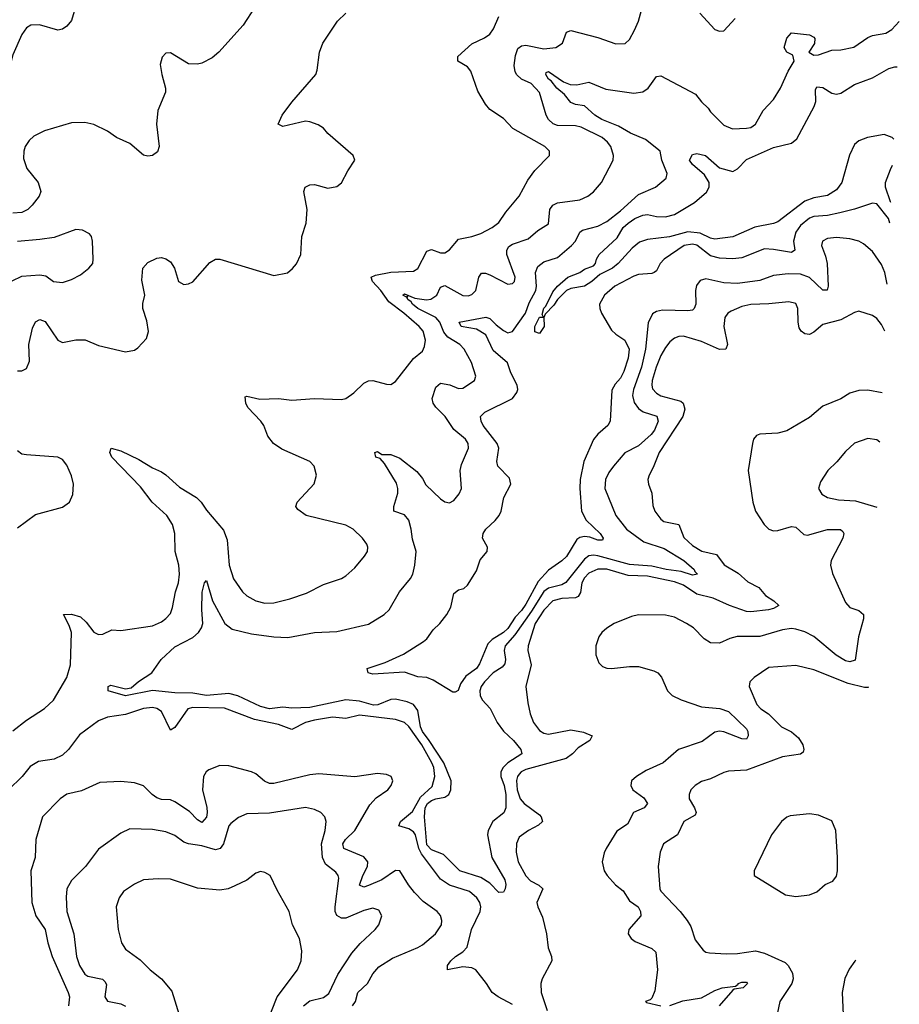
# Model space of a CAD drawing. Header units: inches. Extents: x 1694797 to 1849917, y 907313 to 1017959.
# Tile 602 of 656: x 1840200 to 1844110, y 924237 to 928614. Entities that reach past the tile are written whole.
import ezdxf

# ---------------------------------------------------------------- set-up
doc = ezdxf.new("R2010")
doc.units = ezdxf.units.IN
doc.header["$MEASUREMENT"] = 0
doc.layers.add('B8942', color=7, linetype='Continuous')

msp = doc.modelspace()

# ---------------------------------------------------------------- linework, layer by layer
at = {"layer": 'B8942', "color": 5}
for points, elevation in [([(1840442, 928650), (1840430, 928610), (1840410, 928585.8), (1840390, 928572.7), (1840370, 928567.9), (1840288.1, 928591.9), (1840250, 928589.8), (1840230, 928577.7), (1840210, 928548.4), (1840170, 928458), (1840146.7, 928370), (1840152.6, 928330), (1840147.8, 928310), (1840118.4, 928230), (1840090, 928190.7), (1840070, 928194.3), (1840059, 928250), (1840016.9, 928310), (1840015.1, 928330), (1840021.5, 928370), (1840050, 928498.7), (1840062, 928590), (1840032.8, 928670)], 680), ([(1841244.6, 928670), (1841193, 928590), (1841084.8, 928470), (1841055.2, 928444.8), (1841010, 928421.4), (1840990, 928416.2), (1840950, 928418.5), (1840870, 928466.9), (1840850, 928465.1), (1840833.1, 928446.9), (1840825.1, 928414.9), (1840831.6, 928370), (1840848.8, 928310), (1840848.7, 928291.3), (1840813.7, 928210), (1840808.2, 928150), (1840820.4, 928050), (1840813.2, 928026.8), (1840790.1, 928009.9), (1840770, 928006.8), (1840750, 928012.6), (1840690, 928063.2), (1840631, 928091), (1840590, 928119.1), (1840530, 928148.7), (1840490, 928157.4), (1840430, 928155.4), (1840310, 928119.9), (1840263.4, 928096.6), (1840242.4, 928077.6), (1840224.2, 928050), (1840217.9, 928030), (1840217.2, 927997.2), (1840232.4, 927952.4), (1840282.7, 927890), (1840293.5, 927850), (1840287.2, 927830), (1840255.4, 927790), (1840235.6, 927770), (1840210, 927757.3), (1840170, 927753.5)], 720), ([(1844055.6, 927439.1), (1844045.8, 927490), (1844030, 927526), (1843990, 927584.2), (1843950, 927618.2), (1843930, 927628.9), (1843890, 927640.2), (1843830, 927645.6), (1843790, 927641.5), (1843769.1, 927630), (1843764.6, 927610), (1843782.3, 927562.3), (1843788.7, 927530), (1843794, 927430), (1843788.5, 927411.5), (1843770, 927411.1), (1843710, 927467.7), (1843670, 927483.2), (1843616.2, 927483.8), (1843550, 927477.5), (1843490, 927454.9), (1843390, 927441.9), (1843330, 927444.5), (1843250, 927462.5), (1843224.8, 927455.2), (1843207.9, 927432.1), (1843203.7, 927410), (1843206, 927350), (1843198.3, 927330), (1843190, 927323.1), (1843170, 927319.8), (1843057.6, 927322.4), (1843030, 927317.1), (1843013, 927307), (1842993.6, 927266.4), (1842981.4, 927150), (1842964.4, 927070), (1842927.9, 926970), (1842923.7, 926943.7), (1842931.8, 926911.8), (1842950, 926885.3), (1842971.2, 926871.2), (1843032.2, 926852.2), (1843038, 926830), (1843021.3, 926790), (1843006.8, 926770), (1842950, 926719.6), (1842890, 926689), (1842839.4, 926630), (1842818.8, 926601.2), (1842804.2, 926570), (1842801.4, 926530), (1842850.2, 926410), (1842897.6, 926350), (1842973.5, 926293.5), (1843064.1, 926264.1), (1843152.1, 926210), (1843197.5, 926170), (1843200.6, 926160.6), (1843212.4, 926150), (1843190, 926145.3), (1843140.5, 926160.5), (1843073, 926170), (1843010, 926184.9), (1842910, 926191.6), (1842770, 926230.2), (1842750, 926233.5), (1842730, 926230.7), (1842710, 926215.7), (1842628.2, 926111.8), (1842610, 926101.8), (1842550, 926087), (1842530, 926072.6), (1842475.2, 925984.8), (1842400.3, 925879.7), (1842358.4, 925830), (1842353.8, 925810), (1842359.7, 925770), (1842355.9, 925750), (1842344.5, 925735.5), (1842305, 925710), (1842266, 925670), (1842251.3, 925650), (1842245.8, 925630), (1842247.2, 925610), (1842255.2, 925590), (1842291.8, 925551.8), (1842322.4, 925490), (1842350, 925451.5), (1842395.5, 925410), (1842428.2, 925370), (1842431.3, 925350), (1842369.8, 925310.2), (1842349.6, 925290.4), (1842337.9, 925270), (1842338.4, 925250), (1842353.4, 925210), (1842361.1, 925170), (1842361.2, 925110), (1842352, 925088), (1842302.9, 925050), (1842282.6, 925010), (1842279.4, 924990), (1842298.3, 924890), (1842356.6, 924790), (1842360.9, 924770), (1842357.8, 924750), (1842350, 924736.3), (1842330, 924734.7), (1842290, 924775.5), (1842250, 924800.3), (1842156.9, 924830), (1842083.4, 924903.4), (1842030, 924923.4), (1842010, 924945.8), (1841999.7, 925070), (1842002.2, 925110), (1842012.8, 925130), (1842030, 925142.5), (1842050, 925150.9), (1842090, 925158), (1842106.9, 925170), (1842116.5, 925190), (1842117.9, 925230), (1842085, 925310), (1842020.7, 925410), (1841989.7, 925450), (1841981.5, 925470), (1841970, 925543.1), (1841950, 925570.4), (1841922.1, 925582.1), (1841870, 925593.2), (1841850, 925591.8), (1841791.5, 925568.5), (1841772.4, 925567.6), (1841710, 925585.2), (1841650, 925591.3), (1841490, 925555.8), (1841410, 925553.5), (1841370, 925558.1), (1841310, 925550.8), (1841270, 925561.4), (1841170, 925607.9), (1841130, 925619.3), (1841029.9, 925609.9), (1840970, 925620.8), (1840890, 925622.3), (1840790, 925632.2), (1840670, 925609), (1840593.2, 925630), (1840593.2, 925650), (1840604.6, 925655.4), (1840670, 925639.5), (1840695.7, 925644.3), (1840727.7, 925672.3), (1840787, 925710), (1840828.2, 925770), (1840890, 925826.7), (1840970, 925868), (1840994.4, 925890), (1841008.8, 925910), (1841013.3, 925930), (1841009.2, 925990), (1841011.2, 926068.8), (1841020.7, 926110), (1841030, 926120.5), (1841057, 926030), (1841112, 925930), (1841144.6, 925904.6), (1841230, 925883.6), (1841330.1, 925870.1), (1841392.4, 925867.6), (1841510, 925890.1), (1841610, 925893.9), (1841750, 925927.4), (1841819.3, 925970), (1841842, 925990), (1841888, 926070), (1841937.2, 926130), (1841947.4, 926150), (1841956.8, 926190), (1841962, 926250), (1841945.6, 926305.6), (1841940.5, 926350), (1841929.8, 926390), (1841910, 926413.5), (1841863, 926430), (1841863.7, 926450), (1841881.1, 926510), (1841881.2, 926530), (1841874.5, 926554.5), (1841820.8, 926640.8), (1841802.9, 926662.9), (1841783.7, 926670), (1841779, 926690), (1841790, 926694), (1841810, 926680.7), (1841850, 926681.1), (1841890, 926664.4), (1841965.5, 926605.5), (1841990, 926574.9), (1842005.9, 926545.9), (1842070, 926484.2), (1842090, 926471.5), (1842110, 926466), (1842130, 926476.4), (1842153.4, 926506.6), (1842163.1, 926530), (1842158.4, 926610), (1842163.7, 926636.3), (1842194.3, 926710), (1842193.3, 926730), (1842181.6, 926750), (1842130, 926792.6), (1842091.3, 926850), (1842050, 926892.1), (1842037.9, 926910), (1842033.6, 926930), (1842050, 926980.3), (1842070, 926999), (1842111.4, 926991.4), (1842150, 926974.4), (1842170, 926976.5), (1842222, 927010), (1842227.8, 927030), (1842208.8, 927090), (1842175.7, 927150), (1842155.8, 927170), (1842103.2, 927203.2), (1842085.8, 927225.8), (1842067, 927270), (1842050.4, 927290), (1841969.9, 927330), (1841946, 927350), (1841940.6, 927360.6), (1841925.5, 927370), (1841921.7, 927378.3), (1841924.7, 927384.7), (1841918.7, 927381.3), (1841903.1, 927390), (1841910, 927396), (1841956.7, 927376.7), (1842008.4, 927368.4), (1842028.2, 927371.8), (1842054.1, 927390), (1842070, 927425.8), (1842090, 927432.1), (1842170, 927388.8), (1842193.6, 927386.4), (1842210, 927392.3), (1842227.7, 927410), (1842240.3, 927470), (1842252.9, 927487.1), (1842270, 927487.7), (1842290, 927480.1), (1842370, 927437.8), (1842390, 927441.7), (1842398.9, 927450), (1842402.8, 927470), (1842365.9, 927570), (1842365.7, 927590), (1842374.6, 927605.4), (1842390, 927615.7), (1842459.6, 927640.4), (1842503.4, 927676.6), (1842550, 927706), (1842556.8, 927770), (1842570, 927790.2), (1842590, 927800.2), (1842690, 927813.6), (1842725.1, 927830), (1842750, 927848.9), (1842785.4, 927890), (1842837.4, 927990), (1842839.7, 928010), (1842827.1, 928050), (1842813.3, 928070), (1842788.9, 928090), (1842696.2, 928136.2), (1842670, 928141.9), (1842590, 928144.3), (1842570.8, 928150.8), (1842550.6, 928170), (1842539.5, 928190), (1842509.8, 928290), (1842473.8, 928330), (1842430, 928349.9), (1842410, 928368.7), (1842402.8, 928382.8), (1842397.5, 928410), (1842404.5, 928455.5), (1842414.3, 928485.7), (1842430, 928498.6), (1842450, 928500.3), (1842530, 928485.3), (1842582.9, 928490), (1842612.9, 928510), (1842630, 928559.3), (1842650, 928566.5), (1842770, 928535.2), (1842850, 928507.1), (1842891.9, 928508.1), (1842910, 928525.5), (1842932.2, 928567.8), (1842950, 928608.2), (1842967.8, 928672.2)], 660), ([(1840170, 925453), (1840230, 925500.1), (1840310, 925552.7), (1840350.2, 925589.8), (1840409.6, 925690), (1840425.7, 925745.7), (1840429.9, 925890), (1840420.4, 925920.4), (1840394, 925970), (1840430, 925972.1), (1840470, 925959.3), (1840495.4, 925935.4), (1840530, 925891.3), (1840550, 925881.3), (1840570, 925882.6), (1840610, 925901.1), (1840650, 925899.5), (1840790, 925920.3), (1840830, 925937.8), (1840850, 925951.8), (1840870, 925974.9), (1840879.4, 926000.6), (1840892.1, 926070), (1840906.1, 926110), (1840910.9, 926150), (1840907.3, 926190), (1840890.5, 926250), (1840889.9, 926330), (1840879.9, 926370), (1840853.4, 926410), (1840789.2, 926469.2), (1840737, 926537), (1840609.2, 926670), (1840600.7, 926690), (1840606.6, 926710), (1840650, 926697.3), (1840730, 926658.9), (1840790, 926621.5), (1840830, 926604.7), (1840850, 926591.5), (1840910, 926536), (1840985.8, 926490), (1841007, 926470), (1841030, 926433.6), (1841105.5, 926345.5), (1841121.5, 926301.5), (1841131, 926190), (1841150, 926128.8), (1841190, 926070.3), (1841210, 926052.8), (1841250, 926030.3), (1841290, 926020.2), (1841330, 926021.3), (1841400.9, 926039.1), (1841474.9, 926065.1), (1841550, 926102.6), (1841630, 926130.3), (1841650, 926142.3), (1841690, 926178), (1841733.3, 926230), (1841746, 926250), (1841747.8, 926270), (1841742.8, 926282.8), (1841723, 926310), (1841682.9, 926350), (1841650, 926367.1), (1841474, 926410), (1841436.1, 926436.1), (1841427, 926450), (1841434, 926470), (1841508.5, 926551.5), (1841518.7, 926590), (1841508.2, 926630), (1841489.7, 926650), (1841364.6, 926704.6), (1841328.3, 926730), (1841303.3, 926763.3), (1841285.6, 926810), (1841271.8, 926830), (1841213.5, 926890), (1841204.5, 926910), (1841202.5, 926937.5), (1841210, 926941.3), (1841267.5, 926927.5), (1841350, 926930.2), (1841410, 926923.2), (1841510.2, 926930.2), (1841630, 926925.3), (1841649, 926930), (1841685.3, 926954.7), (1841730, 926998.7), (1841750, 927008.9), (1841770, 927010.3), (1841830, 926993.4), (1841850, 926992.2), (1841870, 927006.4), (1841950, 927107.4), (1841990, 927140.4), (1841999.3, 927160.7), (1842003.2, 927190), (1841993.1, 927230), (1841976.2, 927250), (1841907, 927310), (1841840.5, 927360.5), (1841805.3, 927410), (1841768, 927450), (1841761.8, 927470), (1841781.5, 927478.5), (1841850, 927491.7), (1841950, 927495.8), (1841970, 927508.8), (1842010, 927585.2), (1842030, 927592.1), (1842070, 927577.1), (1842090, 927577.2), (1842110, 927591.4), (1842150, 927637.8), (1842210, 927650.2), (1842250, 927663.8), (1842300.4, 927690), (1842330, 927713.1), (1842361.2, 927758.8), (1842420.7, 927830), (1842459.1, 927900.9), (1842490, 927944.2), (1842554.5, 928010), (1842555.1, 928030), (1842534.5, 928050), (1842392.6, 928130), (1842350, 928175.1), (1842290, 928215.6), (1842270, 928239.1), (1842236.2, 928296.2), (1842205, 928385), (1842190, 928404.3), (1842147.6, 928430), (1842147.8, 928450), (1842210, 928507), (1842266.3, 928533.7), (1842289.9, 928550.1), (1842306.1, 928573.9), (1842330, 928628.7)], 680), ([(1840190, 927053.2), (1840210, 927052.6), (1840230, 927063.8), (1840243.2, 927096.8), (1840241.1, 927170), (1840257, 927243), (1840269.6, 927270.4), (1840290, 927281.7), (1840312.5, 927272.5), (1840370, 927188.9), (1840390, 927179.6), (1840450, 927191), (1840491.1, 927191.1), (1840550, 927165.7), (1840670, 927137.4), (1840710, 927145.3), (1840725.2, 927154.8), (1840763.1, 927196.9), (1840771.8, 927228.2), (1840764.7, 927275.3), (1840747.5, 927330), (1840747.1, 927352.9), (1840755.7, 927390), (1840743.3, 927456.7), (1840747.1, 927510), (1840770, 927535.2), (1840810, 927554.7), (1840830, 927556.5), (1840850, 927551.7), (1840870, 927538.4), (1840887.4, 927510), (1840905.7, 927450), (1840930, 927437.4), (1840950, 927439.6), (1840970, 927449.1), (1841044.8, 927535.2), (1841070, 927550.3), (1841090, 927550.3), (1841330, 927477), (1841390, 927488.9), (1841412.5, 927507.5), (1841430, 927528.4), (1841448.9, 927570), (1841454, 927650), (1841473.8, 927710), (1841478.4, 927770), (1841463.6, 927850), (1841469.5, 927870), (1841490, 927880.5), (1841510, 927881.6), (1841570, 927864.9), (1841610, 927872.7), (1841631, 927889), (1841658, 927942), (1841689.3, 927990), (1841682.7, 928010), (1841570, 928107.6), (1841550, 928131.8), (1841527.4, 928147.4), (1841490, 928160.5), (1841470, 928162.4), (1841370, 928139.3), (1841349.3, 928150), (1841367.3, 928190), (1841410, 928248), (1841516, 928370), (1841522.7, 928390), (1841532.7, 928470), (1841547.3, 928510), (1841612.4, 928607.6), (1841650, 928642.8)], 720), ([(1843222.5, 928642.5), (1843290, 928570.6), (1843310, 928563), (1843330, 928564.9), (1843380.1, 928619.9)], 660), ([(1844068.1, 927709.3), (1844061.9, 927730), (1844010, 927795.8), (1843990, 927798.2), (1843910, 927771.3), (1843844.8, 927755.2), (1843790, 927744.4), (1843730, 927739.7), (1843710, 927732.3), (1843670, 927699.9), (1843649.2, 927670), (1843639.6, 927630), (1843645.8, 927590), (1843630, 927578.6), (1843550, 927593.1), (1843510, 927595), (1843410, 927554.9), (1843370, 927550.5), (1843310, 927553.7), (1843270, 927563.7), (1843210, 927611.4), (1843190, 927617), (1843152.8, 927610), (1843064.4, 927550), (1843046.2, 927530), (1843030, 927498), (1843020.4, 927490), (1843010, 927485.5), (1842950, 927480.9), (1842930, 927474.2), (1842845, 927430), (1842798.7, 927390), (1842777.5, 927350), (1842778.2, 927330), (1842785.4, 927310), (1842830, 927234), (1842850, 927215.6), (1842890, 927190.2), (1842909.4, 927149.4), (1842905.3, 927110), (1842885.3, 927050), (1842870, 927020.3), (1842846.5, 926993.5), (1842832.3, 926967.7), (1842824.4, 926830), (1842814.9, 926810), (1842770, 926771.7), (1842750, 926747.4), (1842707.5, 926650), (1842690.6, 926570), (1842689.5, 926530), (1842697.3, 926430), (1842718.3, 926390), (1842779.7, 926330), (1842792.8, 926310), (1842790, 926300.9), (1842770, 926300.7), (1842734.4, 926314.4), (1842710, 926317.1), (1842690, 926312.2), (1842677, 926303), (1842630, 926227.5), (1842610, 926208.4), (1842550, 926167.2), (1842503.9, 926116.1), (1842450, 926015.5), (1842430, 925987.3), (1842401.6, 925958.4), (1842370, 925908), (1842350, 925889.9), (1842300.5, 925859.5), (1842280.8, 925839.2), (1842243.5, 925750), (1842230.8, 925730), (1842183.5, 925696.5), (1842158.8, 925661.2), (1842148.5, 925631.5), (1842135.5, 925624.5), (1842124.8, 925624.8), (1842038, 925678), (1842010, 925689.2), (1841970, 925693.2), (1841910, 925714), (1841770, 925705.4), (1841749.2, 925710), (1841744, 925730), (1841823.9, 925756.1), (1841906.3, 925793.7), (1841995.6, 925850), (1842010, 925862), (1842038, 925902), (1842067.3, 925930), (1842099.3, 925970), (1842116.9, 926003.1), (1842130, 926062.8), (1842150, 926079.1), (1842174.3, 926085.7), (1842190, 926100.7), (1842230, 926164.4), (1842246.5, 926213.5), (1842277.2, 926250), (1842278.8, 926270), (1842257.5, 926310), (1842259.5, 926330), (1842271.2, 926350), (1842312.8, 926387.2), (1842331.1, 926410), (1842340.8, 926430), (1842352, 926490), (1842383.6, 926550), (1842376.6, 926576.6), (1842326, 926630), (1842320.8, 926650), (1842329.4, 926710), (1842322.9, 926730), (1842259.9, 926810), (1842250.9, 926830), (1842248.1, 926850), (1842267.1, 926870), (1842390, 926930.7), (1842410, 926956.3), (1842414.1, 926970), (1842410.7, 926990), (1842383.6, 927043.6), (1842368.1, 927088.1), (1842303.9, 927143.9), (1842272.6, 927212.6), (1842230, 927238.2), (1842161.6, 927250), (1842152.7, 927270), (1842272.1, 927292.1), (1842290, 927286), (1842317.6, 927257.6), (1842350, 927233.1), (1842370, 927222.8), (1842390, 927227.7), (1842448, 927310), (1842465.1, 927354.9), (1842493.8, 927410), (1842497.8, 927430), (1842492, 927490), (1842502.5, 927517.5), (1842530, 927537.9), (1842590, 927556.8), (1842652.7, 927610), (1842669.9, 927630), (1842690, 927669.2), (1842701.9, 927678.1), (1842770, 927695.7), (1842810, 927717.4), (1842870, 927764.3), (1842950, 927837.4), (1843026.6, 927870), (1843074, 927910), (1843078.4, 927930), (1843053.5, 927990), (1843047.4, 928030), (1842981, 928081), (1842915, 928110), (1842860.9, 928140.9), (1842787.7, 928170), (1842757, 928190), (1842710, 928230.7), (1842670, 928236.8), (1842650, 928245.8), (1842621.3, 928281.3), (1842587.5, 928310), (1842562.5, 928342.5), (1842551, 928350), (1842538.5, 928370), (1842540.1, 928379.9), (1842550, 928384.2), (1842617.7, 928337.7), (1842646.3, 928326.3), (1842675.9, 928324.1), (1842730, 928335.8), (1842806, 928306), (1842930, 928287.6), (1842970, 928293.2), (1842993.5, 928310), (1843030, 928362.3), (1843050, 928364.9), (1843203.7, 928283.7), (1843230, 928249.1), (1843260.6, 928220.6), (1843270, 928204), (1843330, 928144.9), (1843369, 928129), (1843430, 928131.4), (1843450, 928135.6), (1843470.6, 928149.4), (1843504.7, 928210), (1843550, 928259.5), (1843581.4, 928310), (1843615.1, 928384.9), (1843642.8, 928430), (1843636.5, 928456.5), (1843609.9, 928469.9), (1843597.9, 928490), (1843610, 928531.6), (1843630, 928556.4), (1843710, 928546.7), (1843730, 928537.1), (1843733.6, 928530), (1843732.2, 928507.8), (1843707.9, 928470), (1843730, 928456.1), (1843750, 928458.5), (1843810, 928479), (1843850, 928479.6), (1843907.9, 928492.1), (1843970, 928534.9), (1843990, 928544.2), (1844050, 928554.9), (1844076.2, 928570), (1844109.8, 928606.4)], 640), ([(1844085.4, 928082.4), (1844077.5, 928090), (1844043.1, 928103.1), (1843968, 928090), (1843930, 928075.6), (1843910, 928059.9), (1843888.5, 928011.5), (1843853.8, 927890), (1843830, 927857.7), (1843790, 927832.5), (1843730, 927822.6), (1843690, 927807.4), (1843570, 927715.6), (1843550, 927707.5), (1843467.4, 927692.6), (1843370, 927649.4), (1843290, 927639), (1843270, 927642.6), (1843224.9, 927664.9), (1843170.4, 927670.4), (1843088.3, 927648.3), (1842990, 927637.1), (1842955.1, 927624.9), (1842922.2, 927597.8), (1842860.2, 927530), (1842834.5, 927510), (1842779.2, 927480.8), (1842743.2, 927450), (1842710, 927429.9), (1842650, 927418.9), (1842630.7, 927410), (1842590.4, 927370), (1842574.4, 927345.6), (1842535.6, 927304.4), (1842530.4, 927290), (1842531.8, 927250), (1842510, 927219.3), (1842490, 927226), (1842489.6, 927249.6), (1842510, 927292.2), (1842528.7, 927291.3), (1842522.9, 927302.9), (1842530, 927332.2), (1842538.7, 927341.3), (1842570, 927404.2), (1842590, 927430.2), (1842636.2, 927470), (1842689.3, 927490), (1842710, 927504.9), (1842750, 927520.7), (1842759.3, 927530), (1842763.7, 927550), (1842775.8, 927570), (1842855.4, 927644.6), (1842883, 927690), (1842904.6, 927710), (1842933.8, 927730), (1842970, 927745.8), (1842990, 927748.1), (1843030, 927738.9), (1843070, 927737.3), (1843110, 927748.8), (1843198.8, 927801.2), (1843252.5, 927847.5), (1843265.3, 927870), (1843264.1, 927890), (1843244.5, 927924.5), (1843189.9, 927970), (1843177, 927990), (1843190, 928014.2), (1843210, 928019.8), (1843248.7, 928010), (1843310, 927956.3), (1843370, 927939.3), (1843390, 927950.9), (1843430, 927992.6), (1843550, 928045.4), (1843630, 928065.8), (1843655, 928085), (1843732, 928228), (1843738.4, 928250), (1843737.4, 928302.6), (1843743.7, 928316.3), (1843770, 928312.3), (1843810, 928287), (1843830, 928283.3), (1843850, 928287.5), (1843910, 928326.4), (1843990, 928355.1), (1844063.2, 928396.8), (1844090, 928404), (1844100.4, 928405.1)], 620), ([(1844072.4, 927800.8), (1844070, 927803.9), (1844047.7, 927870), (1844048.9, 927890), (1844070, 927948.1), (1844080.1, 927967.6)], 620), ([(1840166.8, 927453.2), (1840210, 927473.8), (1840290, 927480.4), (1840315.8, 927475.8), (1840350.4, 927450.4), (1840390, 927445.5), (1840430, 927459.5), (1840470, 927480.4), (1840507, 927510), (1840524.5, 927530), (1840526.6, 927550), (1840524, 927630), (1840519, 927650), (1840510, 927662), (1840478.6, 927678.6), (1840450, 927681.2), (1840353.5, 927646.5), (1840290, 927636.4), (1840190, 927628.7)], 740), ([(1844045.8, 927230), (1844030, 927259.2), (1844010, 927285.2), (1843990, 927299), (1843930, 927318.2), (1843910, 927312.8), (1843850, 927279.9), (1843770, 927259.3), (1843730, 927225.2), (1843710, 927215.2), (1843690, 927217.5), (1843672.9, 927230), (1843664.8, 927244.8), (1843659.6, 927270), (1843658, 927330), (1843650, 927352.1), (1843619.3, 927359.3), (1843530, 927350.5), (1843450, 927348.7), (1843410, 927339.5), (1843361.7, 927318.3), (1843348, 927310), (1843334.5, 927290), (1843330.1, 927249.9), (1843345.6, 927170), (1843338, 927150), (1843310, 927148.7), (1843230, 927184.3), (1843150, 927207.7), (1843130, 927205.8), (1843110, 927197.7), (1843090, 927182.8), (1843070, 927157.2), (1843050, 927122), (1843029.2, 927070), (1843011.6, 927010), (1843009.2, 926990), (1843012.9, 926972.9), (1843030, 926953.4), (1843050, 926942.3), (1843138.4, 926918.4), (1843149.4, 926909.4), (1843157, 926883), (1843147.6, 926850), (1843042.8, 926690), (1843016.2, 926623.8), (1842997.3, 926590), (1842992.4, 926570), (1842995.5, 926550), (1843009.2, 926510), (1843014.4, 926454.4), (1843022.8, 926430), (1843050, 926394.3), (1843063.7, 926383.7), (1843130.5, 926370.5), (1843152.5, 926312.5), (1843190, 926276.9), (1843231.4, 926251.4), (1843296.8, 926236.8), (1843330.8, 926190.8), (1843394.1, 926154.1), (1843435.9, 926115.9), (1843485.3, 926090), (1843514.3, 926054.3), (1843552.6, 926030), (1843573.6, 926010), (1843550, 925996.8), (1843528.6, 925991.4), (1843450, 925981.7), (1843430, 925983.1), (1843354.8, 926010), (1843282.3, 926042.3), (1843210, 926060.5), (1843150, 926099.9), (1843110, 926115.8), (1842990, 926140.2), (1842903.9, 926143.9), (1842810, 926170.8), (1842770, 926170.9), (1842730, 926154.2), (1842710, 926132.8), (1842698.7, 926110), (1842692.5, 926067.5), (1842682, 926050), (1842670, 926043.9), (1842610, 926040.6), (1842570, 926030.7), (1842530, 925989.3), (1842490.9, 925930), (1842459.8, 925830), (1842458.9, 925810), (1842473.3, 925746.7), (1842449.3, 925650), (1842458, 925578), (1842468.6, 925528.6), (1842483.6, 925490), (1842510, 925454), (1842530, 925442), (1842550, 925438.6), (1842650, 925456.9), (1842706.7, 925446.7), (1842744.9, 925430), (1842734.4, 925410), (1842682.5, 925377.5), (1842657.1, 925350), (1842629.7, 925330.3), (1842450, 925280.6), (1842429.4, 925270), (1842420.3, 925259.7), (1842412.4, 925250), (1842408, 925232), (1842410.6, 925190), (1842423.9, 925150), (1842441.6, 925130), (1842510, 925079.3), (1842518.5, 925070), (1842523.2, 925050), (1842506.7, 925033.3), (1842462, 925010), (1842420.5, 924979.5), (1842408.5, 924951.5), (1842406.9, 924913.1), (1842415.5, 924870), (1842450, 924808), (1842470, 924785.4), (1842507.1, 924767.1), (1842525, 924750), (1842499, 924690), (1842502.9, 924670), (1842524.3, 924624.3), (1842540.9, 924550), (1842548.7, 924488.7), (1842563.8, 924450), (1842564.7, 924430), (1842522, 924350), (1842516.8, 924330), (1842518.6, 924290), (1842545, 924210)], 680), ([(1844033.1, 926954.9), (1843970, 926967.8), (1843930, 926966.4), (1843890, 926953.5), (1843850, 926928.5), (1843770, 926895.4), (1843710, 926845.1), (1843610, 926786.6), (1843570, 926775.4), (1843490, 926771.2), (1843474.6, 926765.4), (1843462, 926750), (1843456.5, 926730), (1843437.4, 926610), (1843458.7, 926470), (1843470.3, 926430), (1843508.9, 926370), (1843530, 926349.1), (1843550, 926342), (1843570, 926343.5), (1843630, 926361.5), (1843650, 926358.1), (1843685.9, 926325.9), (1843702.4, 926322.4), (1843790, 926348), (1843847.7, 926347.7), (1843859.1, 926339.1), (1843863.8, 926330), (1843858.5, 926310), (1843806.4, 926210), (1843803.5, 926190), (1843812.9, 926152.9), (1843870, 926022.8), (1843890, 926000.5), (1843930, 925987.5), (1843950.6, 925970.6), (1843950.5, 925950), (1843929.1, 925870.9), (1843912.9, 925767.1), (1843890, 925759), (1843870, 925763.8), (1843829.2, 925789.2), (1843730, 925872.8), (1843690, 925892.7), (1843650, 925905.1), (1843630, 925907.5), (1843590, 925902.5), (1843490, 925871.9), (1843388.5, 925871.5), (1843356.5, 925863.5), (1843310, 925843.2), (1843270, 925843.4), (1843241.7, 925861.7), (1843194.7, 925910), (1843164, 925930), (1843110, 925958.4), (1843070, 925967.6), (1842950, 925968.4), (1842918.9, 925961.1), (1842842, 925930), (1842810, 925909.7), (1842787.8, 925890), (1842773.8, 925870), (1842760.7, 925830), (1842761.2, 925790), (1842774.6, 925754.6), (1842790, 925738.9), (1842810, 925731.4), (1842830, 925730.2), (1842910, 925739.4), (1842950, 925738.9), (1843019.4, 925719.4), (1843035.8, 925710), (1843052.1, 925692.1), (1843079.5, 925630), (1843099.5, 925610), (1843139.5, 925590), (1843230, 925559.9), (1843311.8, 925551.8), (1843350, 925539.1), (1843430, 925461.1), (1843436.8, 925450), (1843437.6, 925430), (1843430, 925416.4), (1843410, 925417.6), (1843330, 925448.2), (1843310, 925451.6), (1843290, 925447.3), (1843234.1, 925405.9), (1843128.5, 925370), (1843059.6, 925310), (1842984.1, 925275.9), (1842941.1, 925250), (1842919.5, 925230), (1842916, 925210), (1842924.6, 925190), (1842974.4, 925154.4), (1842990.1, 925129.9), (1842976.1, 925110), (1842928.3, 925090), (1842901.4, 925038.6), (1842853.5, 925006.5), (1842807.4, 924930), (1842798, 924910), (1842788.9, 924870), (1842798.3, 924830), (1842811.7, 924810), (1842848.2, 924768.2), (1842881.7, 924741.7), (1842910, 924697.5), (1842949.1, 924670), (1842959.7, 924650), (1842961.1, 924630), (1842906.9, 924570), (1842905.3, 924550), (1842917.8, 924530), (1842936.2, 924516.2), (1843010, 924485.5), (1843028.3, 924468.3), (1843034.8, 924390), (1843023, 924297), (1843010, 924264), (1843003, 924257), (1842982, 924250), (1842985.4, 924245.4), (1843050.4, 924230.4)], 720), ([(1843970, 926752.4), (1843910, 926731.1), (1843870, 926694.3), (1843831.8, 926648.2), (1843792.4, 926610), (1843759.9, 926560.1), (1843750.4, 926530), (1843765.2, 926505.2), (1843790.8, 926490), (1843839.6, 926479.6), (1843915.5, 926475.5), (1844009.5, 926447.5)], 740), ([(1844022.9, 926736.8), (1844010, 926746.6), (1843970, 926752.4)], 740), ([(1840190, 926355.8), (1840270, 926414.8), (1840390, 926446.7), (1840420.7, 926470), (1840436.4, 926503.6), (1840438.8, 926550), (1840430, 926586.6), (1840410, 926634), (1840390, 926659.7), (1840369.8, 926669.8), (1840230, 926679.1), (1840210, 926683.3), (1840190, 926697.8)], 720), ([(1843972.3, 925647), (1843970, 925646), (1843954.5, 925645.5), (1843882.7, 925662.7), (1843730, 925723.5), (1843650, 925742.6), (1843530, 925733.7), (1843464.9, 925690), (1843446, 925670), (1843442.4, 925650), (1843476.5, 925570), (1843494.4, 925550), (1843528.9, 925528.9), (1843585.5, 925470), (1843630, 925448.6), (1843662.1, 925422.1), (1843681.4, 925390), (1843685.8, 925370), (1843682, 925358), (1843670.9, 925349.1), (1843590, 925337.3), (1843430, 925278.4), (1843350, 925272.8), (1843330, 925267.4), (1843270, 925239.7), (1843230, 925228.2), (1843202.4, 925210), (1843183.7, 925190), (1843175.8, 925170), (1843175.8, 925150), (1843199.6, 925110), (1843207, 925090), (1843202.8, 925077.2), (1843152.2, 925050), (1843124.2, 924990), (1843061.7, 924950), (1843046.2, 924913.8), (1843038.2, 924850), (1843045.2, 924750), (1843050, 924740.3), (1843136.1, 924650), (1843167.2, 924610), (1843183.4, 924583.4), (1843203.1, 924523.1), (1843237.5, 924477.5), (1843249.3, 924469.3), (1843266.3, 924466.3), (1843342, 924462), (1843390, 924462.3), (1843470, 924474.9), (1843510, 924464.3), (1843602.2, 924422.2), (1843616.4, 924410), (1843635, 924375), (1843637.3, 924350), (1843632.4, 924330), (1843578.7, 924250), (1843567.1, 924192.9)], 740), ([(1842390, 924236.4), (1842327.4, 924270), (1842299.8, 924290), (1842275, 924330), (1842227.8, 924390), (1842210, 924399.4), (1842170, 924403.6), (1842102, 924390), (1842101.3, 924410), (1842117.1, 924430), (1842137.3, 924450), (1842170, 924470), (1842189.4, 924490.6), (1842208, 924570), (1842246.4, 924650), (1842249.2, 924670), (1842245, 924690), (1842232.6, 924710), (1842198.6, 924738.6), (1842110, 924766.5), (1842070, 924793.9), (1841986.7, 924906.7), (1841974.7, 924930), (1841958.8, 924990), (1841950, 925003.3), (1841930, 925016.9), (1841885.1, 925030), (1841892.3, 925050), (1841945.5, 925094.5), (1841982.1, 925157.9), (1842034, 925206), (1842044.8, 925250), (1842040.1, 925290), (1842032.6, 925310), (1841987.1, 925390), (1841930, 925472.1), (1841910, 925489.9), (1841870, 925503.1), (1841710, 925521.9), (1841650, 925507.9), (1841590, 925513), (1841510, 925500.6), (1841470, 925489.4), (1841410, 925458.8), (1841350, 925480.7), (1841243, 925503), (1841110, 925552.9), (1840970, 925556.8), (1840947.7, 925550), (1840890, 925466.9), (1840870, 925456), (1840830, 925538.4), (1840810, 925552.5), (1840790, 925557.1), (1840750, 925552.6), (1840670, 925525.7), (1840590, 925513.9), (1840550, 925497.1), (1840465.4, 925434.6), (1840417.4, 925370), (1840390, 925345.2), (1840353.2, 925326.8), (1840283.4, 925316.6), (1840246.4, 925293.6), (1840210.5, 925250), (1840150, 925189.9)], 680), ([(1841678.8, 924230), (1841692.5, 924250), (1841703.2, 924290), (1841745.4, 924330), (1841770, 924372.2), (1841796.8, 924403.2), (1841857.2, 924442.8), (1841970, 924489), (1841990, 924501.1), (1842047.5, 924550), (1842074.4, 924590), (1842077, 924610), (1842070, 924631.9), (1842055, 924650), (1841993.9, 924693.9), (1841954.2, 924734.2), (1841927.5, 924767.5), (1841890, 924829.8), (1841870, 924831.8), (1841810, 924789.9), (1841750, 924764.7), (1841730, 924758), (1841710, 924767), (1841724.7, 924810), (1841745.8, 924850), (1841747.8, 924870), (1841730, 924892.1), (1841640.6, 924930), (1841636.6, 924950), (1841647.6, 924970), (1841690, 925010.2), (1841756.1, 925123.9), (1841784.8, 925155.2), (1841835.8, 925190), (1841851.8, 925210), (1841859.1, 925230), (1841851.5, 925250), (1841830, 925259.2), (1841790, 925263.1), (1841690, 925249), (1841530, 925262), (1841490, 925257), (1841330, 925218.8), (1841310, 925218.9), (1841288.5, 925228.5), (1841250, 925262.2), (1841230, 925269.8), (1841130, 925296.5), (1841090, 925299.3), (1841040, 925280), (1841028.9, 925271.1), (1841017.7, 925250), (1841013.2, 925190), (1841031.8, 925111.8), (1841032.8, 925090), (1841030, 925069.6), (1841010, 925045.2), (1840990, 925057), (1840954.8, 925094.8), (1840890, 925136.6), (1840870, 925145.6), (1840830, 925147.7), (1840810, 925154.4), (1840789.1, 925169.1), (1840750, 925208.7), (1840710, 925221.2), (1840650, 925227.4), (1840556.7, 925223.3), (1840474.6, 925185.4), (1840410, 925171.7), (1840379.6, 925150), (1840302, 925070), (1840271.5, 924970), (1840269.3, 924890), (1840249.3, 924830), (1840253.3, 924690), (1840271.3, 924630), (1840313.1, 924570), (1840324.5, 924510), (1840344, 924450), (1840415.5, 924290), (1840421.2, 924270), (1840417.6, 924230)], 720), ([(1841461.5, 924230), (1841490, 924252.2), (1841550, 924266.6), (1841574.3, 924285.7), (1841614.5, 924370), (1841676.3, 924463.7), (1841712.8, 924507.2), (1841780.5, 924570), (1841796.3, 924590), (1841809.6, 924630), (1841795.8, 924655.8), (1841770, 924664), (1841730, 924653.8), (1841650, 924620.2), (1841630, 924620.2), (1841610, 924631.2), (1841602.4, 924650), (1841602.9, 924670), (1841618, 924798), (1841615.9, 924810), (1841604.7, 924824.7), (1841559.5, 924859.5), (1841546.1, 924890), (1841541.9, 924950), (1841558.2, 925010), (1841561.5, 925050), (1841556.9, 925070), (1841538.4, 925090), (1841510, 925103.5), (1841470, 925111.6), (1841310, 925087.5), (1841210, 925084.5), (1841172.5, 925067.5), (1841138.5, 925041.5), (1841129.4, 925030), (1841106.6, 924950), (1841090.8, 924929.2), (1841070, 924924.5), (1841010, 924941), (1840949.9, 924949.9), (1840930, 924957.8), (1840890, 924987.8), (1840850, 925004.1), (1840790, 925014.2), (1840690, 925016.4), (1840650, 924997.2), (1840550, 924926.6), (1840492.6, 924850), (1840430, 924786.9), (1840409.2, 924750), (1840406.3, 924713.7), (1840410.2, 924650.2), (1840440.2, 924550), (1840451.9, 924450), (1840465.2, 924410), (1840490, 924371.4), (1840502.8, 924362.8), (1840568.1, 924348.1), (1840579, 924339), (1840585.4, 924325.4), (1840578.4, 924270), (1840590.9, 924250.9), (1840650, 924238.5), (1840670, 924228.4)], 740), ([(1841297, 924150), (1841344.1, 924270), (1841435.1, 924390), (1841451.1, 924430), (1841454.7, 924474.7), (1841443.6, 924530), (1841412, 924590), (1841398, 924650), (1841343.8, 924743.8), (1841313.2, 924810), (1841290, 924823.7), (1841270, 924827), (1841250, 924819.5), (1841210, 924789.6), (1841156.7, 924763.3), (1841126, 924750), (1841090, 924744.4), (1840990, 924753.3), (1840870, 924793.1), (1840815.2, 924795.2), (1840750, 924791), (1840710, 924771.2), (1840661.6, 924738.4), (1840642, 924710), (1840628.9, 924670), (1840637.8, 924570), (1840652.9, 924510), (1840670, 924482), (1840734.8, 924434.8), (1840780.4, 924390), (1840830.2, 924350.2), (1840875.6, 924295.6), (1840908.5, 924190)], 760), ([(1843916, 924433.7), (1843911.5, 924428.5), (1843887.4, 924392.6), (1843868.3, 924351.7), (1843856.5, 924290), (1843859.6, 924190), (1843874, 924090), (1843892.7, 924050), (1843897.9, 924043.8)], 760), ([(1843090, 924231.8), (1843147.7, 924252.3), (1843230, 924265.6), (1843290, 924298.7), (1843322, 924310), (1843382.4, 924317.6), (1843393.4, 924326.6), (1843393.6, 924330), (1843410, 924335), (1843430, 924334.8), (1843435.4, 924330), (1843415.3, 924310), (1843376, 924304), (1843370, 924299.5), (1843309.7, 924230.3)], 720)]:
    msp.add_lwpolyline(points, dxfattribs=dict(at, elevation=elevation))
at = {"layer": 'B8942', "color": 5, "elevation": 760}
msp.add_lwpolyline([(1843710, 925084.2), (1843624.9, 925075.1), (1843610, 925069.3), (1843586.8, 925050), (1843542, 924990), (1843464.7, 924830), (1843464.7, 924810), (1843604.4, 924724.4), (1843650, 924715.8), (1843710, 924723.7), (1843742.5, 924737.5), (1843780.9, 924770), (1843814.8, 924785.2), (1843830, 924806.8), (1843834.7, 924830), (1843835.4, 924890), (1843827.3, 925010), (1843810, 925053.2), (1843750, 925078)], close=True, dxfattribs=at)

doc.saveas('drawing.dxf')
